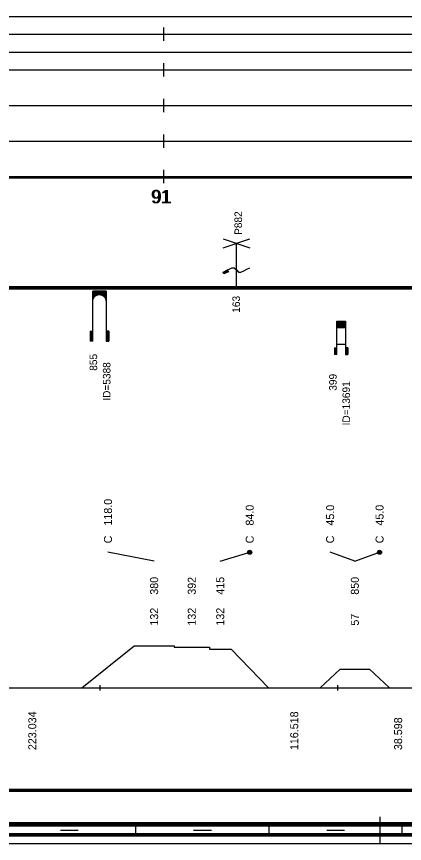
# Model space of a CAD drawing. Extents: x 2 to 10148, y 0 to 380.
# Drawn here: x 9368.1 to 9455.5, y 0 to 186 of the extents above; entities that cross this region are included whole.
import ezdxf

# ---------------------------------------------------------------- set-up
doc = ezdxf.new("R2010")
doc.units = 0
for name, color, linetype in [('CARA_S_OBJEKTY', 7, 'Continuous'), ('KRIV1_CARA', 7, 'Continuous'), ('KRIV1_TEXT', 7, 'Continuous'), ('OBJEKTY_TEXT', 7, 'Continuous'), ('OBJEKTY_TVAR', 7, 'Continuous'), ('RAM', 7, 'Continuous'), ('RYCHL_A', 7, 'Continuous'), ('RYCHL_B', 7, 'Continuous'), ('RYCHL_RASTR', 7, 'Continuous'), ('RYCHL_STAN', 7, 'Continuous'), ('STAN_CARA', 7, 'Continuous')]:
    doc.layers.add(name, color=color, linetype=linetype)

msp = doc.modelspace()

# ---------------------------------------------------------------- linework, layer by layer
for p, q in [((9386.86, 35.63), (9386.86, 34.44)), ((9440.39, 35.63), (9440.39, 34.44))]:
    msp.add_line(p, q)
at = {"layer": 'CARA_S_OBJEKTY'}
for p, q in [((9138.15, 125.25), (9867.82, 125.25)), ((9138.15, 125), (9867.82, 125)), ((9138.15, 124.75), (9867.82, 124.75))]:
    msp.add_line(p, q, dxfattribs=at)
at = {"layer": 'KRIV1_CARA'}
for p, q in [((9382.82, 35), (9394.62, 44.47)), ((9394.62, 44.47), (9403.63, 44.47)), ((9403.63, 44.47), (9403.63, 44.18)), ((9403.63, 44.18), (9411.56, 44.18)), ((9411.56, 44.18), (9411.56, 43.67)), ((9411.56, 43.67), (9416.44, 43.67)), ((9416.44, 43.67), (9424.84, 35)), ((9436.5, 35), (9441, 39.24)), ((9441, 39.24), (9447.64, 39.24)), ((9447.64, 39.24), (9452.14, 35)), ((9138.15, 35), (9867.82, 35))]:
    msp.add_line(p, q, dxfattribs=at)
at = {"layer": 'KRIV1_TEXT'}
for p, q in [((9399.12, 63.5), (9388.72, 65.5)), ((9414, 63.5), (9420.64, 65.5)), ((9444.32, 63.5), (9438.75, 65.5)), ((9444.32, 63.5), (9449.89, 65.5))]:
    msp.add_line(p, q, dxfattribs=at)
for centre, radius in [((9420.64, 65.5), 0.45), ((9420.64, 65.5), 0.3), ((9420.64, 65.5), 0.15), ((9449.89, 65.5), 0.45), ((9449.89, 65.5), 0.3), ((9449.89, 65.5), 0.15)]:
    msp.add_circle(centre, radius, dxfattribs=at)
at = {"layer": 'OBJEKTY_TVAR'}
for p, q in [((9414.64, 134), (9420.64, 136)), ((9414.64, 136), (9420.64, 134)), ((9417.64, 125), (9417.64, 135)), ((9414.64, 128.5), (9415.64, 129)), ((9414.84, 128.1), (9414.64, 128.5)), ((9414.74, 128.3), (9415.74, 128.8)), ((9415.84, 128.6), (9414.84, 128.1)), ((9415.64, 129), (9416.14, 129.25)), ((9415.64, 129), (9415.84, 128.6)), ((9416.14, 129.25), (9416.64, 129.5)), ((9416.64, 129.5), (9417.14, 129.5)), ((9417.14, 129.5), (9417.64, 129)), ((9417.64, 129), (9418.14, 128.5)), ((9418.14, 128.5), (9418.64, 128.5)), ((9418.64, 128.5), (9419.3, 128.83)), ((9419.3, 128.83), (9419.97, 129.17)), ((9419.97, 129.17), (9420.64, 129.5)), ((9385.28, 113), (9385.28, 124.25)), ((9388.28, 124.25), (9385.28, 124.25)), ((9385.28, 124.17), (9388.28, 124.17)), ((9385.28, 124.1), (9388.28, 124.1)), ((9385.28, 124.02), (9388.28, 124.02)), ((9385.28, 123.95), (9388.28, 123.95)), ((9385.28, 123.87), (9388.28, 123.87)), ((9385.28, 123.8), (9388.28, 123.8)), ((9385.28, 123.72), (9388.28, 123.72)), ((9385.28, 123.65), (9388.28, 123.65)), ((9385.28, 123.57), (9388.28, 123.57)), ((9385.28, 123.5), (9388.28, 123.5)), ((9385.28, 123.42), (9386.44, 123.42)), ((9385.28, 123.35), (9386.2, 123.35)), ((9385.28, 123.27), (9386.05, 123.27)), ((9385.28, 123.2), (9385.93, 123.2)), ((9385.28, 123.12), (9385.83, 123.12)), ((9385.28, 123.05), (9385.74, 123.05)), ((9385.28, 122.97), (9385.67, 122.97)), ((9385.28, 122.9), (9385.61, 122.9)), ((9385.28, 122.82), (9385.55, 122.82)), ((9385.5, 122.75), (9385.61, 122.9)), ((9385.61, 122.9), (9385.74, 123.05)), ((9385.74, 123.05), (9385.82, 123.12)), ((9385.82, 123.12), (9385.92, 123.19)), ((9385.92, 123.19), (9386.05, 123.27)), ((9386.05, 123.27), (9386.2, 123.35)), ((9386.2, 123.35), (9386.44, 123.42)), ((9386.44, 123.42), (9386.65, 123.46)), ((9386.65, 123.46), (9386.9, 123.46)), ((9386.9, 123.46), (9387.04, 123.44)), ((9387.04, 123.44), (9387.12, 123.42)), ((9387.12, 123.42), (9388.28, 123.42)), ((9387.12, 123.42), (9387.36, 123.35)), ((9387.36, 123.35), (9388.28, 123.35)), ((9387.36, 123.35), (9387.51, 123.27)), ((9387.51, 123.27), (9388.28, 123.27)), ((9387.51, 123.27), (9387.63, 123.2)), ((9387.63, 123.2), (9388.28, 123.2)), ((9387.63, 123.2), (9387.73, 123.12)), ((9387.73, 123.12), (9388.28, 123.12)), ((9387.73, 123.12), (9387.82, 123.05)), ((9387.82, 123.05), (9388.28, 123.05)), ((9387.82, 123.05), (9387.89, 122.97)), ((9387.89, 122.97), (9388.28, 122.97)), ((9387.89, 122.97), (9387.95, 122.9)), ((9387.95, 122.9), (9388.27, 122.9)), ((9387.95, 122.9), (9388.01, 122.82)), ((9388.01, 122.82), (9388.28, 122.82)), ((9388.01, 122.82), (9388.1, 122.67)), ((9388.28, 124.25), (9388.28, 113)), ((9385.28, 122.75), (9385.5, 122.75)), ((9385.28, 122.67), (9385.46, 122.67)), ((9385.28, 122.6), (9385.42, 122.6)), ((9385.28, 122.52), (9385.39, 122.52)), ((9385.28, 122.45), (9385.36, 122.45)), ((9385.28, 122.37), (9385.34, 122.37)), ((9385.28, 122.3), (9385.32, 122.3)), ((9385.28, 122.22), (9385.3, 122.22)), ((9385.28, 122.15), (9385.29, 122.15)), ((9385.28, 121.97), (9385.29, 122.11)), ((9385.29, 122.11), (9385.31, 122.28)), ((9385.31, 122.28), (9385.36, 122.46)), ((9385.36, 122.46), (9385.43, 122.61)), ((9385.43, 122.61), (9385.5, 122.75)), ((9388.06, 122.75), (9388.28, 122.75)), ((9388.1, 122.67), (9388.28, 122.67)), ((9388.1, 122.67), (9388.17, 122.52)), ((9388.14, 122.6), (9388.28, 122.6)), ((9388.17, 122.52), (9388.28, 122.52)), ((9388.17, 122.52), (9388.22, 122.37)), ((9388.2, 122.45), (9388.28, 122.45)), ((9388.22, 122.37), (9388.28, 122.37)), ((9388.22, 122.37), (9388.26, 122.22)), ((9388.24, 122.3), (9388.28, 122.3)), ((9388.26, 122.22), (9388.28, 122.22)), ((9388.26, 122.22), (9388.28, 121.97)), ((9388.27, 122.15), (9388.28, 122.15)), ((9440.23, 110), (9440.23, 117.5)), ((9440.23, 117.5), (9442.23, 117.5)), ((9440.23, 117.45), (9442.23, 117.45)), ((9440.23, 117.4), (9442.23, 117.4)), ((9440.23, 117.35), (9442.23, 117.35)), ((9440.23, 117.3), (9442.23, 117.3)), ((9440.23, 117.25), (9442.23, 117.25)), ((9440.23, 117.2), (9442.23, 117.2)), ((9442.23, 117.5), (9442.23, 110)), ((9440.23, 117.15), (9442.23, 117.15)), ((9440.23, 117.1), (9442.23, 117.1)), ((9440.23, 117.05), (9442.23, 117.05)), ((9440.23, 117), (9442.23, 117)), ((9440.23, 116.95), (9442.23, 116.95)), ((9440.23, 116.9), (9442.23, 116.9)), ((9440.23, 116.85), (9442.23, 116.85)), ((9440.23, 116.8), (9442.23, 116.8)), ((9440.23, 116.75), (9442.23, 116.75)), ((9440.23, 116.7), (9442.23, 116.7)), ((9440.23, 116.65), (9442.23, 116.65)), ((9440.23, 116.6), (9442.23, 116.6)), ((9440.23, 116.55), (9442.23, 116.55)), ((9440.23, 116.5), (9442.23, 116.5)), ((9440.23, 116.45), (9442.23, 116.45)), ((9440.23, 116.4), (9442.23, 116.4)), ((9440.23, 116.35), (9442.23, 116.35)), ((9440.23, 116.3), (9442.23, 116.3)), ((9440.23, 116.25), (9442.23, 116.25)), ((9440.23, 116.2), (9442.23, 116.2)), ((9440.23, 116.15), (9442.23, 116.15)), ((9440.23, 116.1), (9442.23, 116.1)), ((9440.23, 116.05), (9442.23, 116.05)), ((9384.68, 115.25), (9385.28, 115.25)), ((9384.68, 115.25), (9384.68, 113)), ((9384.75, 115.25), (9384.75, 113)), ((9384.83, 115.25), (9384.83, 113)), ((9384.9, 115.25), (9384.9, 113)), ((9384.98, 115.25), (9384.98, 113)), ((9385.05, 115.25), (9385.05, 113)), ((9385.13, 115.25), (9385.13, 113)), ((9385.2, 115.25), (9385.2, 113)), ((9388.88, 115.25), (9388.28, 115.25)), ((9388.36, 115.25), (9388.36, 113)), ((9388.43, 115.25), (9388.43, 113)), ((9388.51, 115.25), (9388.51, 113)), ((9388.58, 115.25), (9388.58, 113)), ((9388.66, 115.25), (9388.66, 113)), ((9388.73, 115.25), (9388.73, 113)), ((9388.81, 115.25), (9388.81, 113)), ((9388.88, 115.25), (9388.88, 113)), ((9385.28, 113), (9384.68, 113)), ((9388.28, 113), (9388.88, 113)), ((9440.23, 112.31), (9442.23, 112.31)), ((9439.73, 111.5), (9440.23, 111.5)), ((9439.73, 111.5), (9439.73, 110)), ((9440.23, 110), (9439.73, 110)), ((9439.78, 111.5), (9439.78, 110)), ((9439.83, 111.5), (9439.83, 110)), ((9439.88, 111.5), (9439.88, 110)), ((9439.93, 111.5), (9439.93, 110)), ((9439.98, 111.5), (9439.98, 110)), ((9440.03, 111.5), (9440.03, 110)), ((9440.08, 111.5), (9440.08, 110)), ((9440.13, 111.5), (9440.13, 110)), ((9440.18, 111.5), (9440.18, 110)), ((9442.73, 111.5), (9442.23, 111.5)), ((9442.23, 110), (9442.73, 110)), ((9442.28, 111.5), (9442.28, 110)), ((9442.33, 111.5), (9442.33, 110)), ((9442.38, 111.5), (9442.38, 110)), ((9442.43, 111.5), (9442.43, 110)), ((9442.48, 111.5), (9442.48, 110)), ((9442.53, 111.5), (9442.53, 110)), ((9442.58, 111.5), (9442.58, 110)), ((9442.63, 111.5), (9442.63, 110)), ((9442.68, 111.5), (9442.68, 110)), ((9442.73, 111.5), (9442.73, 110))]:
    msp.add_line(p, q, dxfattribs=at)
at = {"layer": 'RAM'}
for p, q in [((9450, 0), (9450, 6)), ((9138.15, 4.75), (9867.82, 4.75)), ((9138.15, 4.5), (9867.82, 4.5)), ((9138.15, 4.25), (9867.82, 4.25)), ((9138.15, 4), (9867.82, 4)), ((9395, 2), (9395, 4)), ((9425, 2), (9425, 4)), ((9455, 2), (9455, 4)), ((9138.15, 2.25), (9867.82, 2.25)), ((9138.15, 2), (9867.82, 2)), ((9378, 3), (9382, 3)), ((9408, 3), (9412, 3)), ((9438, 3), (9442, 3)), ((9138.15, 1.75), (9867.82, 1.75)), ((9138.15, 0), (9867.82, 0))]:
    msp.add_line(p, q, dxfattribs=at)
at = {"layer": 'RYCHL_A'}
msp.add_line((9273.9, 178), (9489.6, 178), dxfattribs=at)
at = {"layer": 'RYCHL_B'}
msp.add_line((9360.52, 186), (9527.97, 186), dxfattribs=at)
at = {"layer": 'RYCHL_RASTR'}
for p, q in [((9401.3, 180.5), (9401.3, 183.5)), ((9138.15, 182), (9871.12, 182)), ((9401.3, 172.5), (9401.3, 175.5)), ((9138.15, 174), (9871.12, 174)), ((9401.3, 164.5), (9401.3, 167.5)), ((9138.15, 166), (9871.12, 166)), ((9401.3, 156.5), (9401.3, 159.5)), ((9138.15, 158), (9871.12, 158)), ((9401.3, 148.5), (9401.3, 151.5)), ((9138.15, 150), (9867.82, 150)), ((9138.15, 149.75), (9867.82, 149.75))]:
    msp.add_line(p, q, dxfattribs=at)
at = {"layer": 'STAN_CARA'}
for p, q in [((9302.8, 12.25), (9799.8, 12.25)), ((9302.8, 12), (9799.8, 12)), ((9302.8, 12), (9799.8, 12)), ((9302.8, 11.75), (9799.8, 11.75))]:
    msp.add_line(p, q, dxfattribs=at)

# ---------------------------------------------------------------- texts
at = {"layer": 'KRIV1_TEXT'}
for s, p in [('118.0', (9389.62, 71.5)), ('84.0', (9421.54, 71.5)), ('45.0', (9439.65, 71.5)), ('45.0', (9450.79, 71.5)), ('C', (9389.62, 67.5)), ('C', (9421.54, 67.5)), ('C', (9439.65, 67.5)), ('C', (9450.79, 67.5)), ('380', (9400.02, 55.95)), ('392', (9408.49, 55.95)), ('415', (9414.9, 55.95)), ('850', (9445.22, 55.95)), ('132', (9400.02, 49)), ('132', (9408.49, 49)), ('132', (9414.9, 49)), ('57', (9445.22, 49)), ('223.034', (9372.57, 21)), ('116.518', (9431.57, 21)), ('38.598', (9454.97, 21))]:
    msp.add_text(s, height=1.8, rotation=90, dxfattribs=at).set_placement(p)
at = {"layer": 'OBJEKTY_TEXT'}
for s, p in [('P882', (9418.91, 136.88)), ('163', (9418.45, 119.37)), ('855', (9386.28, 106.33)), ('ID=5388', (9389.28, 99.59)), ('399', (9440.23, 101.83)), ('ID=13691', (9443.23, 94.03))]:
    msp.add_text(s, height=1.7, rotation=90, dxfattribs=at).set_placement(p)
at = {"layer": 'RYCHL_STAN'}
for p in [(9398.36, 144), (9398.61, 144)]:
    msp.add_text('91', height=3, dxfattribs=at).set_placement(p)

doc.saveas('drawing.dxf')
